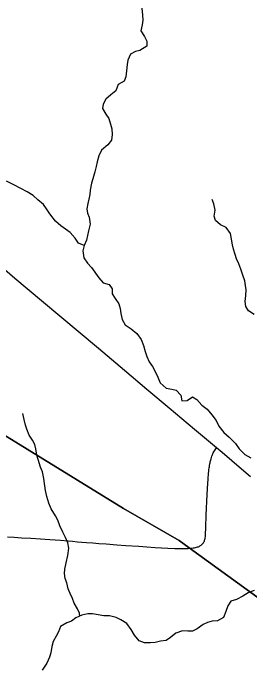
# Model space of a CAD drawing. Extents: x 1451455 to 1749751, y 218250 to 574981.
# Drawn here: x 1595698 to 1598540, y 294842 to 302693 of the extents above; entities that cross this region are included whole.
import ezdxf

# ---------------------------------------------------------------- set-up
doc = ezdxf.new("R2010")
doc.units = 0
for name, color, linetype in [('GM_X_Minor_River', 7, 'Continuous'), ('GM_X_Township', 7, 'Continuous'), ('GM_X_Township_Road', 7, 'Continuous'), ('GM_X_US_Route', 7, 'Continuous')]:
    doc.layers.add(name, color=color, linetype=linetype)

msp = doc.modelspace()

# ---------------------------------------------------------------- linework, layer by layer
at = {"layer": 'GM_X_Minor_River'}
for points in [[(1597242.6, 302752.4), (1597251.5, 302666.2), (1597254.7, 302606.1), (1597248, 302550.1), (1597233.1, 302480.3), (1597274.3, 302413.7), (1597301.6, 302357.3), (1597304.8, 302295.2), (1597218.1, 302244.3), (1597167.8, 302231), (1597105.4, 302199.8), (1597074.4, 302128.2), (1597065.8, 302076.2), (1597058.8, 302000.3), (1597049.8, 301926.3), (1597031.2, 301874.6), (1596958.6, 301835.5), (1596931.6, 301759.8), (1596870.9, 301710.6), (1596812.2, 301659.3), (1596779.4, 301599.8), (1596772.7, 301547.8), (1596811.9, 301479.2), (1596847.3, 301426.7), (1596866.4, 301360.4), (1596881.7, 301302.2), (1596888.8, 301234), (1596878, 301166.1), (1596835.2, 301112.7), (1596760.3, 301047.6), (1596725.4, 300980.1), (1596706.5, 300906.3), (1596695.8, 300852.4), (1596678.9, 300788.5), (1596653.8, 300702.8), (1596639.1, 300649), (1596622, 300565.2), (1596617.4, 300513.2), (1596608.7, 300459.3), (1596596, 300407.4), (1596585.1, 300341.5), (1596592.5, 300291.4), (1596611.9, 300241.1), (1596622.8, 300158.9), (1596601.8, 300077.1), (1596591, 300021.2), (1596580.3, 299967.3), (1596549.5, 299901.7), (1596534.6, 299837.9), (1596545.6, 299755.7), (1596590.8, 299691), (1596638.1, 299636.4), (1596726.7, 299515.1), (1596779.9, 299454.4), (1596849.7, 299433.4), (1596887.1, 299382.9), (1596886.3, 299322.9), (1596921.6, 299266.4), (1596968.9, 299203.7), (1596982.1, 299145.5), (1596989.4, 299087.3), (1597008.5, 299013), (1597041.7, 298948.6), (1597115.2, 298903.5), (1597184.5, 298844.6), (1597233.6, 298773.9), (1597264.7, 298703.4), (1597283.8, 298629.1), (1597303, 298568.8), (1597332.2, 298504.4), (1597369.6, 298449.9), (1597404.8, 298391.4), (1597436, 298320.9)], [(1596549.5, 299901.7), (1596483.8, 299930.6), (1596444.5, 299991.2), (1596381.3, 300058.1), (1596327.8, 300096.8), (1596270.3, 300139.6), (1596208.9, 300194.5), (1596140, 300281.5), (1596100.7, 300342), (1596061.3, 300394.6), (1595994, 300449.5), (1595938.6, 300502.3), (1595867.1, 300545.3), (1595789.6, 300588.3), (1595706.1, 300631.5), (1595620.5, 300674.7)], [(1598590.7, 299073.9), (1598523.2, 299118.8), (1598491.8, 299169.3), (1598482.6, 299231.4), (1598489.5, 299303.4), (1598494.4, 299369.4), (1598489, 299421.5), (1598477.7, 299477.6), (1598456.6, 299546), (1598429.5, 299618.4), (1598406.3, 299680.7), (1598381, 299741.1), (1598361.7, 299795.4), (1598344.5, 299857.6), (1598331.1, 299909.9), (1598318, 299980.1), (1598306.9, 300046.3), (1598255.7, 300117), (1598186.1, 300152), (1598128.7, 300200.8), (1598109.4, 300253), (1598124.3, 300324.9), (1598105.3, 300403.2), (1598085.9, 300453.5)], [(1597436, 298320.9), (1597463.1, 298252.5), (1597536.3, 298187.5), (1597602.2, 298176.6), (1597654.2, 298165.9), (1597709.4, 298105.1), (1597724.6, 298038.9), (1597786.7, 298042.1), (1597851.3, 298085.2), (1597905, 298054.5), (1597964.1, 297985.6), (1598025.6, 297936.8), (1598082.7, 297870), (1598135.9, 297801.2), (1598167.1, 297734.8), (1598228.1, 297657.9), (1598291.4, 297599), (1598366.6, 297524), (1598411.8, 297459.3), (1598481, 297394.4), (1598550.5, 297351.4)], [(1596498.8, 295453.5), (1596494.8, 295487.7), (1596469.4, 295538), (1596432.3, 295608.6), (1596413, 295662.9), (1596381.7, 295725.3), (1596360.4, 295779.7), (1596341.3, 295850), (1596324, 295904.2), (1596316.8, 295964.4), (1596319.4, 296014.4), (1596334.4, 296090.2), (1596355.5, 296180), (1596366.7, 296267.9), (1596353.5, 296332.1), (1596328.3, 296396.5), (1596295.1, 296461), (1596260, 296537.5), (1596234.9, 296605.9), (1596205.5, 296658.3), (1596154.6, 296741.1), (1596125.4, 296807.5), (1596102.4, 296889.9), (1596087.3, 296962.1), (1596076.4, 297044.3), (1596069.1, 297104.5), (1596052.2, 297184.7), (1596026.8, 297239.1), (1596000, 297331.5), (1595982.7, 297383.8), (1595971.6, 297460), (1595958.3, 297514.2), (1595932.9, 297564.6), (1595891.6, 297623.2), (1595862.5, 297695.6), (1595849.2, 297745.8), (1595832, 297812.1), (1595814.9, 297884.3)], [(1598590.1, 295759.9), (1598517.7, 295730.8), (1598455.1, 295691.6), (1598380.5, 295650.6), (1598312.2, 295631.5), (1598275.5, 295573.9), (1598250.6, 295506.2), (1598223.6, 295434.5), (1598151.1, 295395.5), (1598087, 295390.3), (1598030.7, 295377.1), (1597978.3, 295349.7), (1597905.6, 295300.7), (1597849.2, 295271.4), (1597795.2, 295272.1), (1597729.2, 295275), (1597650.8, 295248), (1597588, 295194.8), (1597533.5, 295161.5), (1597467.4, 295152.4), (1597405.1, 295137.2), (1597349, 295130), (1597277, 295133), (1597211.2, 295153.8), (1597154, 295222.7), (1597116.9, 295293.2), (1597063.7, 295364), (1596990.2, 295407), (1596934.5, 295433.8), (1596856.7, 295456.8), (1596786.7, 295455.8), (1596720.7, 295466.6), (1596650.8, 295479.6), (1596594.8, 295478.3), (1596522.6, 295465.3), (1596452, 295430.2), (1596397.5, 295392.9), (1596343.2, 295371.6), (1596268.5, 295326.6), (1596241.7, 295264.9), (1596217, 295211.2), (1596180.2, 295145.6), (1596163.4, 295087.8), (1596150.4, 295009.9), (1596133.7, 294958.1), (1596102.8, 294888.5), (1596045.7, 294805.2)]]:
    msp.add_lwpolyline(points, dxfattribs=at)
at = {"layer": 'GM_X_Township'}
for points in [[(1604246.9, 291674.3), (1603824.5, 291947.2), (1603528.5, 292137.9), (1602602.7, 292817), (1601394.7, 293683), (1600610.2, 294234.4), (1599978, 294706.1), (1599672.7, 294920.8), (1599650.8, 294936.2), (1599477.3, 295062.2), (1597811.6, 296271), (1597690.5, 296358.8), (1597022.5, 296743.2), (1595312.3, 297797.4), (1594641.2, 298223.9), (1593950, 298648.9), (1592247, 299664.8), (1592192.9, 299699.9), (1592113.6, 299751.5), (1591256.4, 300309.1), (1590229.7, 300950.3), (1587883.4, 302474), (1586874.4, 303098.7)], [(1586874.4, 303098.7), (1587883.4, 302474), (1590229.7, 300950.3), (1591256.4, 300309.1), (1592113.6, 299751.5), (1592192.9, 299699.9), (1592247, 299664.8), (1593950, 298648.9), (1594641.2, 298223.9), (1595312.3, 297797.4), (1597022.5, 296743.2), (1597690.5, 296358.8), (1597811.6, 296271), (1599477.3, 295062.2), (1599650.8, 294936.2), (1599672.7, 294920.8), (1599978, 294706.1), (1600610.2, 294234.4), (1601394.7, 293683), (1602602.7, 292817), (1603528.5, 292137.9), (1603824.5, 291947.2), (1604246.9, 291674.3)]]:
    msp.add_lwpolyline(points, dxfattribs=at)
at = {"layer": 'GM_X_Township_Road'}
for points in [[(1597832, 296268.3), (1597842.4, 296269.1), (1597860.6, 296271.3), (1597876.2, 296273.9), (1597888.4, 296276.1), (1597899.2, 296278.7), (1597910.9, 296282.2), (1597921.4, 296286.1), (1597930.5, 296290), (1597939.6, 296294.7), (1597947.4, 296299.5), (1597955.7, 296305.6), (1597963.5, 296312.5), (1597970, 296318.6), (1597975.6, 296324.7), (1597982.1, 296332.9), (1597988.2, 296342.9), (1597993.4, 296353.3), (1597996.9, 296362.5), (1598000.4, 296373.8), (1598002.5, 296383.7), (1598004.3, 296394.1), (1598005.6, 296408.5), (1598006.9, 296426.7), (1598010.4, 296519.1), (1598014.3, 296666.3), (1598027.3, 296913.3), (1598034.6, 297046.9), (1598038.1, 297094.6), (1598039.9, 297120.7), (1598042, 297144.9), (1598044.2, 297169.7), (1598046.4, 297189.7), (1598049.1, 297210.2), (1598052, 297231.4), (1598054.2, 297246.1), (1598056.9, 297262.1), (1598059.8, 297280.4), (1598062, 297291.3), (1598064.6, 297303), (1598068.1, 297317.7), (1598070.7, 297329), (1598073.7, 297340.7), (1598077.6, 297355.5), (1598082.8, 297372), (1598086.3, 297382), (1598090.2, 297391.1), (1598095, 297402), (1598099.8, 297412.4), (1598106.1, 297424.5), (1598113.4, 297436.5), (1598121.2, 297448.7), (1598138.9, 297472.9)], [(1595633.2, 296404.1), (1595709.6, 296398.9), (1595798.1, 296393.3), (1595912.3, 296387.6), (1596026.9, 296380.2), (1596139.7, 296373.3), (1596267.3, 296363.3), (1596358, 296355.9), (1596413.1, 296350.8), (1596470.4, 296345.5), (1596523.8, 296341.2), (1596578.9, 296336.8), (1596655.3, 296331.6), (1596726.3, 296326.2), (1596814.6, 296319.3), (1596943.1, 296309.1), (1597049.5, 296300.6), (1597205.7, 296290.4), (1597305.1, 296284.3), (1597404, 296277.8), (1597554.6, 296269.1), (1597639.3, 296265.7), (1597696.5, 296264.4), (1597729.1, 296264.4), (1597767.3, 296264.8), (1597798.5, 296266.1), (1597825.9, 296267.8), (1597832, 296268.3)]]:
    msp.add_lwpolyline(points, dxfattribs=at)
at = {"layer": 'GM_X_US_Route'}
msp.add_lwpolyline([(1598548.5, 297123.2), (1598440.3, 297216.8), (1598205.5, 297416.8), (1598138.9, 297472.9), (1597876.8, 297693.6), (1597569.7, 297950.2), (1597304.5, 298175.1), (1597035.4, 298400.4), (1596721.4, 298664.1), (1596038.2, 299238), (1595719.3, 299506.1), (1595473.6, 299713.3)], dxfattribs=at)

doc.saveas('drawing.dxf')
